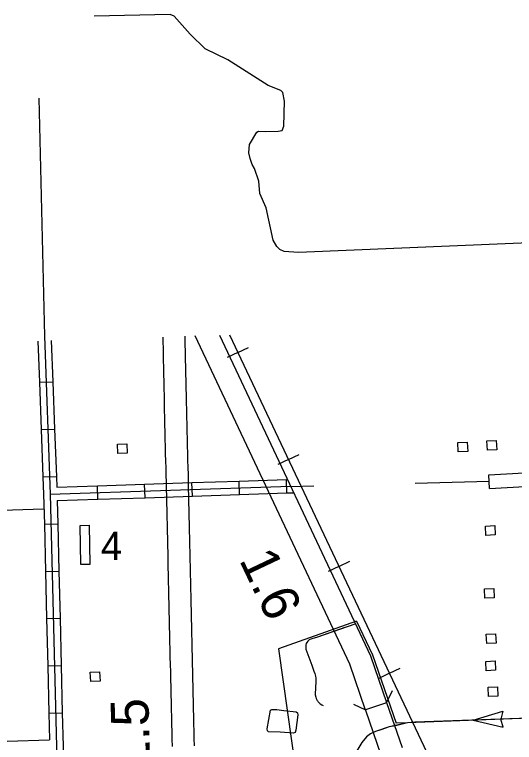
# Model space of a CAD drawing. Extents: x 1671357 to 13005564, y 567358 to 14261451.
# Drawn here: x 12758296.447 to 12758298.31, y 14259947.463 to 14259950.176 of the extents above; entities that cross this region are included whole.
import ezdxf

# ---------------------------------------------------------------- set-up
doc = ezdxf.new("R2010")
doc.units = 0
for name, color, linetype in [('15', 7, 'Continuous'), ('32', 7, 'Continuous'), ('34', 7, 'Continuous'), ('35', 7, 'Continuous'), ('37', 7, 'Continuous'), ('40', 7, 'Continuous'), ('43', 7, 'Continuous'), ('48', 7, 'Continuous'), ('5', 7, 'Continuous'), ('56', 7, 'Continuous'), ('6', 7, 'Continuous')]:
    doc.layers.add(name, color=color, linetype=linetype)

msp = doc.modelspace()

# ---------------------------------------------------------------- linework, layer by layer
at = {"layer": '15'}
msp.add_line((12758297.8338, 14259947.6116), (12758297.7549, 14259947.5844), dxfattribs=at)
for points in [[(12758296.9993, 14259948.9741), (12758297.0006, 14259948.9141), (12758297.0012, 14259948.8876), (12758297.0018, 14259948.8611), (12758297.0024, 14259948.8346), (12758297.0031, 14259948.8083), (12758297.0038, 14259948.782), (12758297.0043, 14259948.7554), (12758297.0047, 14259948.7285), (12758297.0052, 14259948.7014), (12758297.0059, 14259948.6744), (12758297.0065, 14259948.6473), (12758297.007, 14259948.6202), (12758297.0077, 14259948.593), (12758297.0083, 14259948.566), (12758297.009, 14259948.539), (12758297.0098, 14259948.5122), (12758297.0107, 14259948.4855), (12758297.0115, 14259948.4592), (12758297.012, 14259948.4331), (12758297.0125, 14259948.4068), (12758297.013, 14259948.3806), (12758297.0135, 14259948.3546), (12758297.0141, 14259948.3285), (12758297.0147, 14259948.3023), (12758297.0154, 14259948.276), (12758297.016, 14259948.2496), (12758297.0167, 14259948.2232), (12758297.0173, 14259948.1966), (12758297.0178, 14259948.1698), (12758297.0184, 14259948.1429), (12758297.019, 14259948.1159), (12758297.0196, 14259948.0889), (12758297.0202, 14259948.0617), (12758297.0208, 14259948.0343), (12758297.0214, 14259948.0067), (12758297.0221, 14259947.979), (12758297.0227, 14259947.9511), (12758297.0233, 14259947.923), (12758297.0239, 14259947.8949), (12758297.0245, 14259947.8668), (12758297.0251, 14259947.8386), (12758297.0257, 14259947.8105), (12758297.0263, 14259947.7823), (12758297.027, 14259947.7541), (12758297.0277, 14259947.726), (12758297.0283, 14259947.6979), (12758297.029, 14259947.6699), (12758297.0297, 14259947.6419), (12758297.0305, 14259947.6141), (12758297.0312, 14259947.5864), (12758297.0318, 14259947.5587), (12758297.0323, 14259947.5311), (12758297.0329, 14259947.5034), (12758297.0336, 14259947.4758), (12758297.0344, 14259947.4484)], [(12758297.1178, 14259947.4507), (12758297.117, 14259947.478), (12758297.1164, 14259947.5053), (12758297.1158, 14259947.5328), (12758297.1152, 14259947.5605), (12758297.1146, 14259947.5883), (12758297.1139, 14259947.6162), (12758297.1132, 14259947.6441), (12758297.1125, 14259947.672), (12758297.1118, 14259947.7), (12758297.1111, 14259947.728), (12758297.1104, 14259947.7561), (12758297.1098, 14259947.7842), (12758297.1092, 14259947.8122), (12758297.1086, 14259947.8404), (12758297.108, 14259947.8687), (12758297.1073, 14259947.8968), (12758297.1067, 14259947.9248), (12758297.1061, 14259947.9529), (12758297.1055, 14259947.9808), (12758297.1049, 14259948.0086), (12758297.1043, 14259948.0361), (12758297.1037, 14259948.0635), (12758297.1031, 14259948.0907), (12758297.1025, 14259948.1178), (12758297.1019, 14259948.1448), (12758297.1013, 14259948.1716), (12758297.1007, 14259948.1984), (12758297.1001, 14259948.2251), (12758297.0995, 14259948.2517), (12758297.0988, 14259948.2781), (12758297.0982, 14259948.3043), (12758297.0975, 14259948.3304), (12758297.097, 14259948.3563), (12758297.0965, 14259948.3823), (12758297.0959, 14259948.4084), (12758297.0954, 14259948.4347), (12758297.0949, 14259948.4613), (12758297.0941, 14259948.4882), (12758297.0932, 14259948.5148), (12758297.0924, 14259948.5414), (12758297.0917, 14259948.5681), (12758297.0911, 14259948.595), (12758297.0904, 14259948.622), (12758297.0899, 14259948.649), (12758297.0894, 14259948.6763), (12758297.0887, 14259948.7033), (12758297.0882, 14259948.7301), (12758297.0877, 14259948.7569), (12758297.0872, 14259948.7837), (12758297.0866, 14259948.8104), (12758297.0859, 14259948.8368), (12758297.0852, 14259948.8631), (12758297.0846, 14259948.8894), (12758297.0827, 14259948.9768)], [(12758297.755, 14259947.584), (12758297.6961, 14259947.755), (12758297.1199, 14259948.978)], [(12758297.2108, 14259948.9809), (12758297.7736, 14259947.7864), (12758297.8336, 14259947.612)], [(12758297.8336, 14259947.612), (12758297.8915, 14259947.444)], [(12758297.7552, 14259947.5835), (12758297.8124, 14259947.4173)]]:
    msp.add_lwpolyline(points, dxfattribs=at)
at = {"layer": '32'}
for p, q in [((12758296.5397, 14259948.8053), (12758296.5897, 14259948.8072)), ((12758296.5463, 14259948.6291), (12758296.5963, 14259948.631)), ((12758296.5529, 14259948.453), (12758296.603, 14259948.4549)), ((12758298.2172, 14259948.4101), (12758298.2144, 14259948.46)), ((12758296.9336, 14259948.3754), (12758296.9319, 14259948.4255)), ((12758297.1098, 14259948.3813), (12758297.1081, 14259948.4314)), ((12758297.286, 14259948.3872), (12758297.2843, 14259948.4372)), ((12758297.4622, 14259948.3931), (12758297.4605, 14259948.4431)), ((12758296.7574, 14259948.3696), (12758296.7558, 14259948.4196)), ((12758296.5581, 14259948.2771), (12758296.6081, 14259948.2783)), ((12758296.5623, 14259948.1009), (12758296.6124, 14259948.1021)), ((12758296.5666, 14259947.9247), (12758296.6166, 14259947.9259)), ((12758296.5708, 14259947.7484), (12758296.6209, 14259947.7496)), ((12758296.5751, 14259947.5722), (12758296.6251, 14259947.5734))]:
    msp.add_line(p, q, dxfattribs=at)
for points in [[(12758296.5372, 14259949.8635), (12758296.5582, 14259948.9778)], [(12758296.5582, 14259948.9778), (12758296.5804, 14259948.3887), (12758296.6031, 14259947.4486), (12758296.6261, 14259946.6026), (12758296.6856, 14259943.8968), (12758296.6973, 14259943.8869), (12758296.7248, 14259943.8847), (12758297.3044, 14259943.9433), (12758297.3789, 14259943.9431), (12758297.6003, 14259943.9509), (12758298.3787, 14259943.9834), (12758298.5205, 14259943.9868), (12758298.6547, 14259943.9942), (12758298.801, 14259944.0018), (12758299.0869, 14259944.0173), (12758299.203, 14259944.0203), (12758299.3239, 14259944.0194), (12758299.4233, 14259944.0223), (12758299.5412, 14259944.0441)], [(12758296.5339, 14259948.9592), (12758296.5397, 14259948.8053)], [(12758296.5839, 14259948.9608), (12758296.5897, 14259948.8072)], [(12758296.5397, 14259948.8053), (12758296.5463, 14259948.6291)], [(12758296.5897, 14259948.8072), (12758296.5963, 14259948.631)], [(12758296.5463, 14259948.6291), (12758296.5529, 14259948.453)], [(12758296.5963, 14259948.631), (12758296.603, 14259948.4549)], [(12758296.5529, 14259948.453), (12758296.5554, 14259948.3879), (12758296.5581, 14259948.2771)], [(12758296.603, 14259948.4549), (12758296.6045, 14259948.4146)], [(12758298.2144, 14259948.46), (12758298.3469, 14259948.4677)], [(12758296.7558, 14259948.4196), (12758296.9319, 14259948.4255)], [(12758296.9319, 14259948.4255), (12758297.1081, 14259948.4314)], [(12758297.1081, 14259948.4314), (12758297.2843, 14259948.4372)], [(12758297.2843, 14259948.4372), (12758297.4605, 14259948.4431)], [(12758297.4605, 14259948.4431), (12758297.4641, 14259948.4432)], [(12758296.5804, 14259948.3887), (12758297.4765, 14259948.4186)], [(12758296.6045, 14259948.4146), (12758296.7558, 14259948.4196)], [(12758297.4622, 14259948.3931), (12758297.4874, 14259948.3939)], [(12758298.2172, 14259948.4101), (12758298.3485, 14259948.4176)], [(12758296.6061, 14259948.3645), (12758296.7574, 14259948.3696)], [(12758296.7574, 14259948.3696), (12758296.9336, 14259948.3754)], [(12758296.9336, 14259948.3754), (12758297.1098, 14259948.3813)], [(12758297.1098, 14259948.3813), (12758297.286, 14259948.3872)], [(12758297.286, 14259948.3872), (12758297.4622, 14259948.3931)], [(12758296.6061, 14259948.3645), (12758296.6081, 14259948.2783)], [(12758296.5581, 14259948.2771), (12758296.5623, 14259948.1009)], [(12758296.6081, 14259948.2783), (12758296.6124, 14259948.1021)], [(12758296.5623, 14259948.1009), (12758296.5666, 14259947.9247)], [(12758296.6124, 14259948.1021), (12758296.6166, 14259947.9259)], [(12758296.5666, 14259947.9247), (12758296.5708, 14259947.7484)], [(12758296.6166, 14259947.9259), (12758296.6209, 14259947.7496)], [(12758297.7185, 14259947.9056), (12758297.5731, 14259947.854), (12758297.5588, 14259947.8502), (12758297.5512, 14259947.8486), (12758297.545, 14259947.8453), (12758297.5401, 14259947.8411), (12758297.5366, 14259947.836), (12758297.5345, 14259947.8319), (12758297.5326, 14259947.8265), (12758297.5322, 14259947.8201), (12758297.5332, 14259947.8114), (12758297.5369, 14259947.8008), (12758297.5547, 14259947.7515)], [(12758296.5708, 14259947.7484), (12758296.5751, 14259947.5722)], [(12758296.6209, 14259947.7496), (12758296.6251, 14259947.5734)], [(12758296.5751, 14259947.5722), (12758296.5775, 14259947.4729)], [(12758296.6251, 14259947.5734), (12758296.6281, 14259947.4492), (12758296.6295, 14259947.3973)], [(12758296.4195, 14259947.4684), (12758296.5775, 14259947.4729)]]:
    msp.add_lwpolyline(points, dxfattribs=at)
at = {"layer": '34'}
for points in [[(12758297.6784, 14259947.8913), (12758297.5731, 14259947.854), (12758297.5588, 14259947.8502), (12758297.5512, 14259947.8486), (12758297.545, 14259947.8453), (12758297.5401, 14259947.8411), (12758297.5366, 14259947.836), (12758297.5345, 14259947.8319), (12758297.5326, 14259947.8265), (12758297.5322, 14259947.8201), (12758297.5332, 14259947.8114), (12758297.5369, 14259947.8008), (12758297.5547, 14259947.7515)], [(12758297.5547, 14259947.7515), (12758297.5627, 14259947.7293), (12758297.5667, 14259947.7204), (12758297.5691, 14259947.7101), (12758297.57, 14259947.7031), (12758297.5703, 14259947.6944), (12758297.57, 14259947.6837), (12758297.569, 14259947.6729), (12758297.5685, 14259947.6608), (12758297.5678, 14259947.6497), (12758297.5681, 14259947.6414), (12758297.5695, 14259947.6317), (12758297.571, 14259947.6276), (12758297.5727, 14259947.6241), (12758297.5749, 14259947.6201), (12758297.5773, 14259947.6168), (12758297.5793, 14259947.6142), (12758297.5819, 14259947.6116), (12758297.5867, 14259947.6075), (12758297.5925, 14259947.6033), (12758297.5969, 14259947.6005)]]:
    msp.add_lwpolyline(points, dxfattribs=at)
at = {"layer": '35'}
for points in [[(12758297.4367, 14259947.5012), (12758297.3932, 14259947.5031), (12758297.3897, 14259947.5066), (12758297.3888, 14259947.5139), (12758297.4015, 14259947.5839), (12758297.4057, 14259947.5867), (12758297.4241, 14259947.5862), (12758297.4506, 14259947.5823)], [(12758297.4506, 14259947.5823), (12758297.4963, 14259947.5772), (12758297.5021, 14259947.5741), (12758297.5034, 14259947.5661), (12758297.4955, 14259947.5094), (12758297.4929, 14259947.5006), (12758297.4873, 14259947.4977), (12758297.4367, 14259947.5012)], [(12758299.2802, 14259947.5776), (12758298.3999, 14259947.5547), (12758297.9114, 14259947.5369)], [(12758297.9114, 14259947.5369), (12758297.8436, 14259947.521), (12758297.7929, 14259947.504), (12758297.7739, 14259947.4955), (12758297.7587, 14259947.4838), (12758297.7419, 14259947.4633), (12758297.5302, 14259947.1094)]]:
    msp.add_lwpolyline(points, dxfattribs=at)
at = {"layer": '37'}
msp.add_line((12758297.7943, 14259947.598), (12758297.7943, 14259947.598), dxfattribs=at)
for points in [[(12758297.8338, 14259947.6116), (12758297.8557, 14259947.6566)], [(12758297.7098, 14259947.6064), (12758297.7549, 14259947.5844)]]:
    msp.add_lwpolyline(points, dxfattribs=at)
at = {"layer": '40'}
for p, q in [((12758297.2797, 14259948.9164), (12758297.2398, 14259948.8976)), ((12758297.2797, 14259948.9164), (12758297.3195, 14259948.9352)), ((12758297.4679, 14259948.5179), (12758297.5078, 14259948.5368)), ((12758297.4679, 14259948.5179), (12758297.4281, 14259948.4991)), ((12758297.6562, 14259948.1195), (12758297.6961, 14259948.1383)), ((12758297.6562, 14259948.1195), (12758297.6164, 14259948.1007)), ((12758297.8445, 14259947.7211), (12758297.8047, 14259947.7022)), ((12758297.8445, 14259947.7211), (12758297.8844, 14259947.7399))]:
    msp.add_line(p, q, dxfattribs=at)
msp.add_lwpolyline([(12758297.2486, 14259948.9822), (12758299.1441, 14259944.971), (12758299.1968, 14259944.8707), (12758299.2377, 14259944.8117), (12758299.2719, 14259944.7683), (12758299.3027, 14259944.7371), (12758299.3394, 14259944.7048), (12758299.37, 14259944.6783), (12758299.4523, 14259944.6262), (12758300.4257, 14259944.0898), (12758300.6095, 14259943.9892), (12758300.6598, 14259943.9544), (12758300.6911, 14259943.9243), (12758300.7319, 14259943.8844), (12758300.7614, 14259943.8425), (12758300.7854, 14259943.8036), (12758300.8228, 14259943.7248), (12758300.8391, 14259943.6795), (12758300.8534, 14259943.6342), (12758300.8627, 14259943.5971), (12758301.0674, 14259942.6711), (12758301.4683, 14259940.9978)], dxfattribs=at)
at = {"layer": '43'}
for p, q in [((12758298.1569, 14259947.5461), (12758298.2664, 14259947.5797)), ((12758298.2664, 14259947.5797), (12758298.2593, 14259947.55)), ((12758298.1569, 14259947.5461), (12758298.2685, 14259947.5204)), ((12758298.2685, 14259947.5204), (12758298.2599, 14259947.5497))]:
    msp.add_line(p, q, dxfattribs=at)
for points in [[(12758298.4826, 14259949.3305), (12758297.5057, 14259949.2891), (12758297.4522, 14259949.2926), (12758297.4359, 14259949.3001), (12758297.4241, 14259949.3117), (12758297.411, 14259949.3344), (12758297.3854, 14259949.4549), (12758297.3615, 14259949.5087), (12758297.3572, 14259949.5552), (12758297.3409, 14259949.6019), (12758297.3327, 14259949.6174), (12758297.3249, 14259949.6389), (12758297.3205, 14259949.6608), (12758297.3231, 14259949.6915), (12758297.3496, 14259949.738), (12758297.3561, 14259949.7409), (12758297.3829, 14259949.7395), (12758297.4296, 14259949.7411), (12758297.4446, 14259949.7433), (12758297.451, 14259949.7593), (12758297.4528, 14259949.8525), (12758297.4473, 14259949.8849), (12758297.4397, 14259949.8933), (12758297.3923, 14259949.9108), (12758297.2424, 14259950.0065), (12758297.1574, 14259950.0481), (12758297.1011, 14259950.1021), (12758297.042, 14259950.1701), (12758297.0268, 14259950.1757), (12758296.7444, 14259950.1695)], [(12758299.2802, 14259947.5776), (12758298.3999, 14259947.5547), (12758297.9387, 14259947.5384), (12758297.9114, 14259947.5369)], [(12758297.9114, 14259947.5369), (12758297.8668, 14259947.5256), (12758297.8436, 14259947.521), (12758297.8124, 14259947.5102), (12758297.7929, 14259947.504), (12758297.7739, 14259947.4955), (12758297.7587, 14259947.4838), (12758297.7419, 14259947.4633), (12758297.7214, 14259947.4283), (12758297.5302, 14259947.1094)], [(12758298.1128, 14259947.5446), (12758297.9807, 14259947.5399)], [(12758298.2229, 14259947.5485), (12758298.1569, 14259947.5461)], [(12758298.289, 14259947.5508), (12758298.2229, 14259947.5485)], [(12758297.7839, 14259947.5), (12758297.7739, 14259947.4955), (12758297.7587, 14259947.4838), (12758297.7419, 14259947.4633), (12758297.7214, 14259947.4283), (12758297.7151, 14259947.4179)]]:
    msp.add_lwpolyline(points, dxfattribs=at)
at = {"layer": '5'}
for points in [[(12758298.2166, 14259948.4355), (12758297.94, 14259948.4281)], [(12758297.5629, 14259948.418), (12758297.477, 14259948.4157)], [(12758296.5551, 14259948.3325), (12758294.8281, 14259948.2764)]]:
    msp.add_lwpolyline(points, dxfattribs=at)
at = {"layer": '56'}
for points in [[(12758298.2093, 14259948.5527), (12758298.2079, 14259948.5874), (12758298.2427, 14259948.5889), (12758298.2442, 14259948.5542)], [(12758296.8318, 14259948.5402), (12758296.8303, 14259948.5749), (12758296.8651, 14259948.5764), (12758296.8666, 14259948.5416)], [(12758298.1011, 14259948.5462), (12758298.0997, 14259948.5809), (12758298.1345, 14259948.5824), (12758298.136, 14259948.5477)], [(12758296.6915, 14259948.2723), (12758296.7249, 14259948.2728), (12758296.7273, 14259948.1268), (12758296.6939, 14259948.1262)], [(12758298.2036, 14259948.2351), (12758298.2021, 14259948.2698), (12758298.2369, 14259948.2713), (12758298.2384, 14259948.2366)], [(12758298.1999, 14259948.0013), (12758298.1984, 14259948.036), (12758298.2332, 14259948.0375), (12758298.2347, 14259948.0028)], [(12758298.2068, 14259947.8324), (12758298.2054, 14259947.8671), (12758298.2402, 14259947.8686), (12758298.2417, 14259947.8338)], [(12758298.2046, 14259947.7308), (12758298.2032, 14259947.7655), (12758298.238, 14259947.767), (12758298.2395, 14259947.7323)], [(12758296.7309, 14259947.6901), (12758296.7294, 14259947.7248), (12758296.7643, 14259947.7263), (12758296.7657, 14259947.6916)], [(12758298.2136, 14259947.6344), (12758298.2121, 14259947.6691), (12758298.247, 14259947.6706), (12758298.2485, 14259947.6358)]]:
    msp.add_lwpolyline(points, close=True, dxfattribs=at)
at = {"layer": '6'}
for points in [[(12758297.722, 14259947.9157), (12758297.4303, 14259947.8122)], [(12758297.722, 14259947.9157), (12758297.7813, 14259947.7896), (12758297.869, 14259947.5351)], [(12758297.4303, 14259947.8122), (12758297.5302, 14259947.1094)], [(12758297.9773, 14259947.5398), (12758297.9387, 14259947.5384), (12758297.9114, 14259947.5369), (12758297.869, 14259947.5351)]]:
    msp.add_lwpolyline(points, dxfattribs=at)

# ---------------------------------------------------------------- texts
at = {"layer": '48'}
for s, rotation, p in [('1.6', 295.3958, (12758297.2826, 14259948.1442)), ('1.5', 91.5526, (12758296.9527, 14259947.3677))]:
    msp.add_text(s, height=0.14102, rotation=rotation, dxfattribs=at).set_placement(p)
at = {"layer": '56'}
msp.add_text('4', height=0.1058, dxfattribs=at).set_placement((12758296.769, 14259948.1434))

doc.saveas('drawing.dxf')
